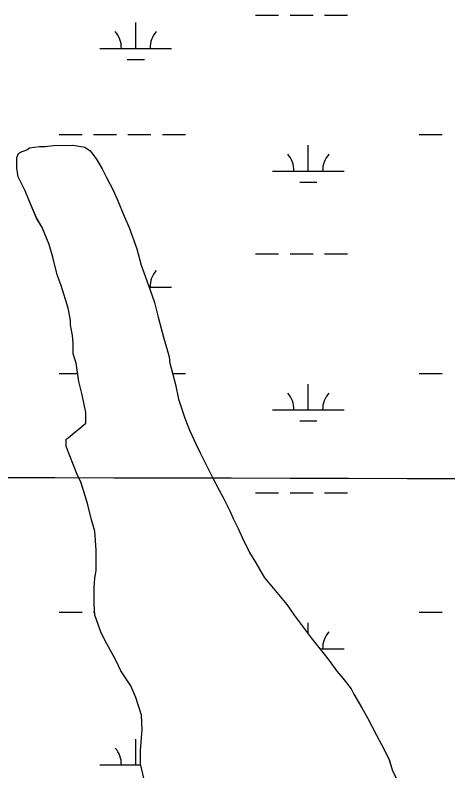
# Model space of a CAD drawing. Extents: x 3177185 to 3215018, y 812988 to 838321.
# Drawn here: x 3209124 to 3209727, y 823986 to 825038 of the extents above; entities that cross this region are included whole.
import ezdxf

# ---------------------------------------------------------------- set-up
doc = ezdxf.new("R2010")
doc.units = 0
for name, color, linetype in [('V-GRID-MAJR', 7, 'Continuous'), ('V-SITE-VEGE', 7, 'Continuous'), ('V-WETL-SWMP', 7, 'Continuous')]:
    doc.layers.add(name, color=color, linetype=linetype)

msp = doc.modelspace()

# ---------------------------------------------------------------- linework, layer by layer
at = {"layer": 'V-GRID-MAJR'}
msp.add_spline([(3181368.912, 824461.486), (3186603.869, 824447.399), (3191838.828, 824434.0750000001), (3197073.789, 824421.511), (3202308.752, 824409.709), (3207543.717, 824398.669), (3212778.683, 824388.39), (3212778.684, 824388.39)], degree=3, dxfattribs=at)
at = {"layer": 'V-SITE-VEGE'}
for points in [[(3209303.721, 823973.7270000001), (3209298.421, 823995.721), (3209298.404, 824014.198), (3209301.02, 824043.241), (3209300.123, 824063.4770000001), (3209292.18, 824088.108), (3209285.127, 824103.941), (3209271.031, 824125.0480000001), (3209263.977, 824140.001), (3209251.6380000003, 824162.868), (3209243.7060000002, 824177.821), (3209234.886, 824202.4500000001), (3209233.991, 824218.289), (3209233.97, 824241.1680000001), (3209234.841, 824254.367), (3209236.5870000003, 824264.929), (3209236.577, 824280.7660000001), (3209236.5670000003, 824293.084), (3209234.7830000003, 824319.479), (3209230.37, 824335.314), (3209225.072, 824356.431), (3209221.541, 824368.748), (3209215.364, 824388.099), (3209210.076, 824398.653), (3209195.083, 824437.36), (3209195.075, 824447.919), (3209197.7120000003, 824449.681), (3209222.333, 824469.939), (3209222.319, 824484.898), (3209217.019, 824509.533), (3209212.603, 824528.008), (3209209.06, 824553.522), (3209204.653, 824566.718), (3209204.637, 824581.676), (3209203.748, 824592.236), (3209201.096, 824607.192), (3209201.09, 824613.351), (3209197.553, 824630.066), (3209187.847, 824661.737), (3209182.553, 824676.691), (3209176.374, 824701.3250000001), (3209171.078, 824718.919), (3209161.379, 824742.6680000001), (3209153.451, 824755.861), (3209143.75, 824778.731), (3209137.577, 824793.683), (3209127.88, 824813.033), (3209126.11, 824825.351), (3209126.098, 824840.31), (3209128.732, 824845.5920000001), (3209131.369, 824847.353), (3209140.166, 824850.882), (3209143.684, 824853.524), (3209157.762, 824855.295), (3209165.682, 824855.3030000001), (3209177.1180000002, 824857.073), (3209204.397, 824857.0970000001), (3209221.119, 824854.4720000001), (3209228.162, 824849.198), (3209233.448, 824843.042), (3209237.8510000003, 824836.888), (3209244.9020000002, 824824.573), (3209251.073, 824812.261), (3209260.768, 824793.792), (3209266.9390000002, 824779.718), (3209275.758, 824758.605), (3209282.813, 824742.774), (3209293.399, 824712.865), (3209299.576, 824689.993), (3209311.043, 824658.3250000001), (3209318.1, 824638.093), (3209323.398, 824617.858), (3209330.4620000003, 824589.706), (3209338.404, 824562.435), (3209339.293, 824553.635), (3209347.237, 824523.724), (3209351.654, 824503.492), (3209360.477, 824477.099), (3209366.6520000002, 824460.388)], [(3209366.6520000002, 824460.388), (3209376.347, 824440.157), (3209381.6350000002, 824428.721), (3209398.386, 824395.2980000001), (3209408.0810000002, 824376.829), (3209414.249, 824365.395), (3209423.0640000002, 824347.805), (3209427.473, 824337.25), (3209434.525, 824323.176), (3209440.697, 824309.982), (3209450.393, 824289.752), (3209459.205, 824275.681), (3209471.542, 824254.574), (3209483.875, 824239.625), (3209502.373, 824217.644), (3209512.9450000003, 824202.694), (3209537.613, 824169.277), (3209552.588, 824150.812), (3209561.396, 824139.38), (3209571.97, 824124.43), (3209580.776, 824114.759), (3209592.231, 824099.811), (3209595.755, 824092.774), (3209607.2120000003, 824073.424), (3209615.142, 824059.3520000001), (3209627.481, 824035.606), (3209634.532, 824022.4130000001), (3209645.11, 824001.304), (3209649.524, 823987.228), (3209672.443, 823938.8520000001)]]:
    msp.add_lwpolyline(points, dxfattribs=at)
at = {"layer": 'V-WETL-SWMP'}
for p, q in [((3209458.9877553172, 825038.4820267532), (3209490.987753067, 825038.4820267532)), ((3209506.9877519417, 825038.4820267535), (3209538.987749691, 825038.4820267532)), ((3209554.9877485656, 825038.4820267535), (3209586.9877463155, 825038.4820267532)), ((3209291.9237478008, 824992.0520551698), (3209291.9237627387, 825028.0520331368)), ((3209241.9237513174, 824992.0520551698), (3209341.9237442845, 824992.0520551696)), ((3209279.923742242, 824976.621064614), (3209303.923740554, 824976.6210646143)), ((3209185.0797054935, 824871.9811286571), (3209217.0797032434, 824871.9811286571)), ((3209233.079702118, 824871.9811286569), (3209265.0796998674, 824871.9811286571)), ((3209281.079698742, 824871.9811286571), (3209313.079696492, 824871.9811286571)), ((3209329.0796953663, 824871.9811286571), (3209361.0796931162, 824871.9811286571)), ((3209686.9876701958, 824871.9811286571), (3209718.9876679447, 824871.9811286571)), ((3209143.6852339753, 824853.520359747), (3209157.7622327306, 824855.2923634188)), ((3209157.7622327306, 824855.2923634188), (3209165.6822316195, 824855.2993666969)), ((3209165.6822316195, 824855.2993666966), (3209177.1192307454, 824857.0693692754)), ((3209177.1192307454, 824857.0693692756), (3209204.3972269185, 824857.0933805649)), ((3209204.3972269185, 824857.0933805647), (3209221.1192234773, 824854.4683907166)), ((3209221.1192234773, 824854.4683907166), (3209228.163220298, 824849.194400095)), ((3209532.3956600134, 824821.239159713), (3209532.3956749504, 824857.2391376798)), ((3209126.098230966, 824840.3063686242), (3209128.7332327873, 824845.588363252)), ((3209128.7332327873, 824845.588363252), (3209131.371233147, 824847.3503621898)), ((3209131.371233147, 824847.3503621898), (3209140.1672333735, 824850.8773615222)), ((3209140.1672333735, 824850.8773615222), (3209143.6852339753, 824853.5203597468)), ((3209228.163220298, 824849.194400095), (3209233.4482170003, 824843.0394098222)), ((3209126.111224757, 824825.3473869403), (3209126.0982309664, 824840.3063686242)), ((3209233.448217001, 824843.0394098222), (3209237.8532138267, 824836.8834191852)), ((3209237.8532138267, 824836.8834191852), (3209244.903207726, 824824.5704371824)), ((3209127.8812193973, 824813.0294027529), (3209126.111224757, 824825.3473869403)), ((3209244.903207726, 824824.5704371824), (3209251.0732017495, 824812.2574548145)), ((3209137.578210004, 824793.6794304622), (3209127.8812193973, 824813.0294027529)), ((3209251.0732017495, 824812.2574548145), (3209260.769192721, 824793.7874814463)), ((3209482.3956635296, 824821.239159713), (3209582.395656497, 824821.239159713)), ((3209520.3956544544, 824805.8081691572), (3209544.3956527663, 824805.8081691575)), ((3209143.7502029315, 824778.7264513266), (3209137.5782100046, 824793.6794304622)), ((3209260.769192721, 824793.7874814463), (3209266.940186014, 824779.7135012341)), ((3209153.449192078, 824755.8564833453), (3209143.7502029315, 824778.7264513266)), ((3209266.940186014, 824779.7135012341), (3209275.758176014, 824758.602530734)), ((3209161.380185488, 824742.664502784), (3209153.449192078, 824755.8564833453)), ((3209275.758176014, 824758.602530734), (3209282.8111684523, 824742.7695530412)), ((3209171.0801742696, 824718.9145358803), (3209161.3801854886, 824742.664502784)), ((3209282.8111684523, 824742.7695530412), (3209293.3971545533, 824712.8615940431)), ((3209176.3751662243, 824701.3205596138), (3209171.0801742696, 824718.9145358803)), ((3209293.3971545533, 824712.8615940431), (3209299.5761441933, 824689.9886246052)), ((3209182.556155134, 824676.687592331), (3209176.3751662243, 824701.3205596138)), ((3209458.987617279, 824705.807230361), (3209490.987615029, 824705.807230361)), ((3209506.987613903, 824705.8072303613), (3209538.987611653, 824705.807230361)), ((3209554.987610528, 824705.8072303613), (3209586.9876082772, 824705.807230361)), ((3209299.5761441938, 824689.9886246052), (3209311.0431294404, 824658.3206681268)), ((3209187.849148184, 824661.7326128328), (3209182.556155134, 824676.687592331)), ((3209197.556133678, 824630.0636556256), (3209187.849148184, 824661.7326128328)), ((3209310.660537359, 824659.3772587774), (3209341.9236062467, 824659.3772587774)), ((3209311.0431294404, 824658.3206681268), (3209318.1001200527, 824638.0886958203)), ((3209318.1001200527, 824638.0886958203), (3209323.397110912, 824617.854722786)), ((3209201.0901262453, 824613.3476775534), (3209197.556133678, 824630.0636556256)), ((3209201.096123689, 824607.1886850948), (3209201.0901262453, 824613.3476775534)), ((3209323.397110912, 824617.854722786), (3209330.462098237, 824589.7027601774)), ((3209203.7481171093, 824592.2317045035), (3209201.096123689, 824607.1886850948)), ((3209204.638112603, 824581.6737177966), (3209203.7481171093, 824592.2317045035)), ((3209204.651106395, 824566.7147361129), (3209204.638112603, 824581.6737177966)), ((3209330.462098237, 824589.7027601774), (3209338.405085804, 824562.4317968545)), ((3209209.062100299, 824553.5197540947), (3209204.651106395, 824566.7147361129)), ((3209338.405085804, 824562.4317968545), (3209339.2920820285, 824553.632807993)), ((3209212.604089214, 824528.0047867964), (3209209.062100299, 824553.5197540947)), ((3209339.2920820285, 824553.632807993), (3209347.2380684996, 824523.721847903)), ((3209185.079567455, 824539.3063322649), (3209211.0352081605, 824539.3063322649)), ((3209343.097977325, 824539.3063322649), (3209361.0795550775, 824539.3063322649)), ((3209686.9875321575, 824539.3063322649), (3209718.987529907, 824539.3063322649)), ((3209217.020080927, 824509.5298112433), (3209212.604089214, 824528.0047867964)), ((3209347.2380684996, 824523.721847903), (3209351.6550594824, 824503.4878745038)), ((3209532.3955219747, 824488.5643633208), (3209532.3955369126, 824524.5643412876)), ((3209222.3210699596, 824484.8958435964), (3209217.020080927, 824509.5298112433)), ((3209351.6550594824, 824503.4878745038), (3209360.478047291, 824477.0969104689)), ((3209482.3955254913, 824488.5643633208), (3209582.395518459, 824488.5643633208)), ((3209222.3340637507, 824469.9368619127), (3209222.3210699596, 824484.8958435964)), ((3209360.478047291, 824477.0969104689), (3209366.652039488, 824460.3839334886)), ((3209197.7130588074, 824449.676876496), (3209222.3340637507, 824469.9368619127)), ((3209520.395516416, 824473.133372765), (3209544.3955147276, 824473.1333727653)), ((3209366.652039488, 824460.3839334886), (3209376.34902973, 824440.153962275)), ((3209195.0750584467, 824447.9148775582), (3209197.7130588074, 824449.676876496)), ((3209195.084054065, 824437.355890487), (3209195.0750584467, 824447.9148775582)), ((3209210.0770358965, 824398.6519440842), (3209195.084054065, 824437.355890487)), ((3209376.34902973, 824440.153962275), (3209381.6380242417, 824428.7189784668)), ((3209381.638024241, 824428.7189784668), (3209398.386008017, 824395.2960263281)), ((3209215.3660307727, 824388.0969591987), (3209210.0770358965, 824398.6519440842)), ((3209398.386008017, 824395.2960263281), (3209408.0819989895, 824376.8260529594)), ((3209221.5420218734, 824368.7439854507), (3209215.3660307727, 824388.0969591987)), ((3209408.0819989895, 824376.8260529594), (3209414.250993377, 824365.3920695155)), ((3209458.987479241, 824373.1324339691), (3209490.9874769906, 824373.1324339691)), ((3209506.987475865, 824373.1324339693), (3209538.987473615, 824373.1324339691)), ((3209554.9874724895, 824373.1324339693), (3209586.987470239, 824373.1324339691)), ((3209225.073016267, 824356.4280019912), (3209221.5420218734, 824368.7439854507)), ((3209414.2509933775, 824365.3920695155), (3209423.0659848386, 824347.8010947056)), ((3209230.3710067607, 824335.3140300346), (3209225.073016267, 824356.4280019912)), ((3209423.0659848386, 824347.8010947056), (3209427.474979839, 824337.2461094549)), ((3209234.7839995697, 824319.4790512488), (3209230.3710067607, 824335.3140300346)), ((3209427.474979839, 824337.2461094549), (3209434.5259730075, 824323.1731296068)), ((3209236.5669883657, 824293.0820843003), (3209234.7839995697, 824319.4790512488)), ((3209434.5259730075, 824323.1731296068), (3209440.697966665, 824309.9791483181)), ((3209440.697966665, 824309.9791483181), (3209450.393956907, 824289.7491771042)), ((3209236.5779832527, 824280.763099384), (3209236.5669883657, 824293.0820843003)), ((3209450.393956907, 824289.7491771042), (3209459.205949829, 824275.6781979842)), ((3209236.5909766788, 824264.9251187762), (3209236.5779832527, 824280.763099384)), ((3209459.205949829, 824275.6781979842), (3209471.543939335, 824254.5702289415)), ((3209234.8409725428, 824254.3641309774), (3209236.5909766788, 824264.9251187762)), ((3209233.971967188, 824241.1641467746), (3209234.8409725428, 824254.3641309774)), ((3209471.543939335, 824254.5702289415), (3209483.875931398, 824239.6222523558)), ((3209233.9919576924, 824218.2861747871), (3209233.971967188, 824241.1641467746)), ((3209483.875931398, 824239.6222523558), (3209502.373919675, 824217.6402869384)), ((3209234.885950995, 824202.4481945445), (3209233.991957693, 824218.2861747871)), ((3209502.373919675, 824217.6402869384), (3209512.945911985, 824202.6903096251)), ((3209185.0794294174, 824206.6315358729), (3209217.0794271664, 824206.6315358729)), ((3209233.0794260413, 824206.6315358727), (3209234.6498174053, 824206.6315358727)), ((3209243.7069395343, 824177.8172283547), (3209234.885950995, 824202.4481945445)), ((3209512.945911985, 824202.6903096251), (3209537.61289465, 824169.2743607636)), ((3209686.987394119, 824206.6315358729), (3209718.9873918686, 824206.6315358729)), ((3209532.395392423, 824176.342423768), (3209532.3953988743, 824191.8895448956)), ((3209251.638932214, 824162.865249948), (3209243.7069395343, 824177.8172283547)), ((3209263.97792099, 824139.9972830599), (3209251.638932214, 824162.865249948)), ((3209537.61289465, 824169.2743607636), (3209552.5878848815, 824150.8083895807)), ((3209548.4673011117, 824155.8895669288), (3209582.3953804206, 824155.8895669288)), ((3209552.5878848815, 824150.8083895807), (3209561.3978788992, 824139.3774072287)), ((3209271.0309137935, 824125.0453042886), (3209263.97792099, 824139.9972830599)), ((3209561.3978788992, 824139.3774072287), (3209571.969871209, 824124.4274299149)), ((3209285.1279030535, 824103.9383359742), (3209271.0309137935, 824125.0453042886)), ((3209571.969871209, 824124.4274299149), (3209580.777865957, 824114.7554454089)), ((3209580.777865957, 824114.7554454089), (3209592.2298581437, 824099.8074684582)), ((3209292.1818954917, 824088.1063582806), (3209285.1279030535, 824103.9383359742)), ((3209592.2298581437, 824099.8074684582), (3209595.7558547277, 824092.770478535)), ((3209300.122884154, 824063.4743917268), (3209292.1818954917, 824088.1063582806)), ((3209595.7558547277, 824092.770478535), (3209607.2118450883, 824073.4215069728)), ((3209607.2118450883, 824073.4215069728), (3209615.142838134, 824059.3495274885)), ((3209301.0198756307, 824043.2374168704), (3209300.122884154, 824063.4743917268)), ((3209615.1428381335, 824059.3495274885), (3209627.4828265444, 824035.6025616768)), ((3209298.4058639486, 824014.1964513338), (3209301.0198756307, 824043.2374168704)), ((3209627.4828265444, 824035.6025616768), (3209634.5338200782, 824022.4095807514)), ((3209291.9233336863, 823994.0276659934), (3209291.923348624, 824030.0276439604)), ((3209634.5338200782, 824022.4095807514), (3209645.1118098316, 824001.3006109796)), ((3209298.421856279, 823995.7184739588), (3209298.4058639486, 824014.1964513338)), ((3209645.1118098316, 824001.3006109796), (3209649.523803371, 823987.225630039)), ((3209241.923337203, 823994.0276659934), (3209298.829221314, 823994.0276659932)), ((3209303.7208464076, 823973.7245030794), (3209298.421856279, 823995.7184739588)), ((3209649.523803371, 823987.225630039), (3209672.443780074, 823938.8486987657))]:
    msp.add_line(p, q, dxfattribs=at)
for centre, radius, start, end in [((3209236.68081578, 824992.5268580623), 35.24628790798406, 359.22818035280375, 40.77183868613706), ((3209347.166680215, 824992.5268580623), 35.24628790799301, 139.2281765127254, 180.77183484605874), ((3209477.152727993, 824821.7139626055), 35.24628790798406, 359.22818035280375, 40.77183868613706), ((3209587.638592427, 824821.7139626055), 35.24628790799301, 139.2281765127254, 180.77183484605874), ((3209347.1665421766, 824659.85206167), 35.24628790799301, 139.2281765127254, 180.77183484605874), ((3209477.1525899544, 824489.0391662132), 35.24628790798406, 359.22818035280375, 40.77183868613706), ((3209587.6384543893, 824489.0391662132), 35.24628790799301, 139.2281765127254, 180.77183484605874), ((3209587.638316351, 824156.3643698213), 35.24628790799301, 139.2281765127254, 180.77183484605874), ((3209236.6804016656, 823994.502468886), 35.24628790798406, 359.22818035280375, 40.77183868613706)]:
    msp.add_arc(centre, radius, start, end, dxfattribs=at)

doc.saveas('drawing.dxf')
